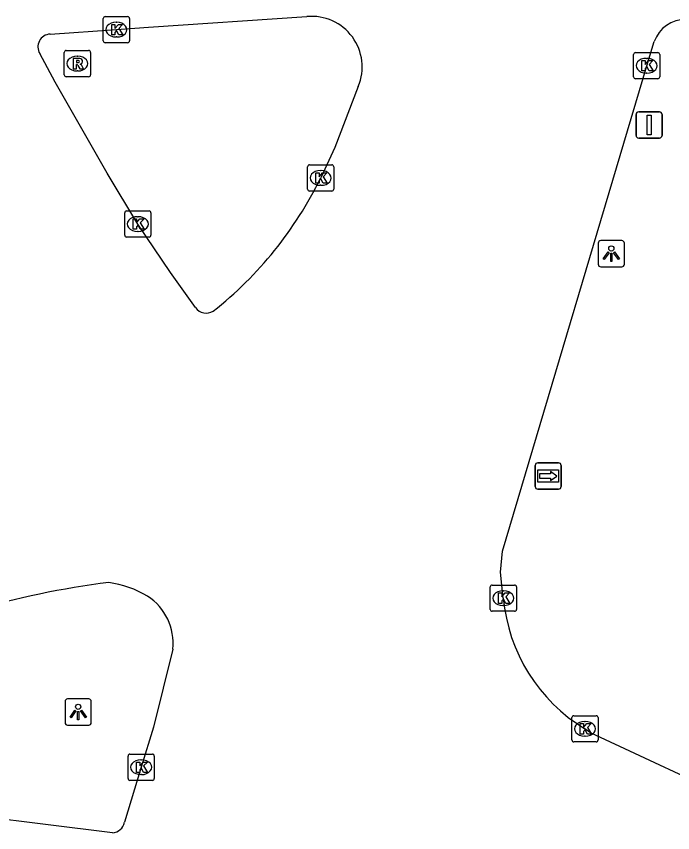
# Model space of a CAD drawing. Extents: x 161477 to 163040, y 383680 to 384868.
# Drawn here: x 161780.35 to 161805.36, y 384836.5 to 384867.61 of the extents above; entities that cross this region are included whole.
import ezdxf

# ---------------------------------------------------------------- set-up
doc = ezdxf.new("R2010")
doc.units = 0
for name, color, linetype in [('IMGEO_Kolk', 7, 'Continuous'), ('IMGEO_Lichtpunt', 7, 'Continuous'), ('IMGEO_Rijbaan_regionaal_gesloten', 7, 'Continuous'), ('IMGEO_Rioolput', 7, 'Continuous'), ('IMGEO_Verkeersbordpaal', 7, 'Continuous'), ('IMGEO_Wegwijzer', 7, 'Continuous')]:
    doc.layers.add(name, color=color, linetype=linetype)

msp = doc.modelspace()

# ---------------------------------------------------------------- linework, layer by layer
at = {"layer": 'IMGEO_Kolk'}
for p, q in [((161783.666, 384866.678), (161783.666, 384867.53)), ((161783.741, 384867.604), (161784.593, 384867.604)), ((161784.154, 384867.384), (161784.179, 384867.384)), ((161784.667, 384867.53), (161784.667, 384866.678)), ((161784.177, 384866.824), (161784.152, 384866.824)), ((161784.593, 384866.604), (161783.741, 384866.604)), ((161803.874, 384865.304), (161803.874, 384866.156)), ((161803.949, 384866.23), (161804.801, 384866.23)), ((161804.875, 384866.156), (161804.875, 384865.304)), ((161804.362, 384866.01), (161804.387, 384866.01)), ((161804.801, 384865.23), (161803.949, 384865.23)), ((161804.385, 384865.45), (161804.36, 384865.45)), ((161791.45, 384861.026), (161791.45, 384861.878)), ((161791.525, 384861.952), (161792.377, 384861.952)), ((161792.451, 384861.878), (161792.451, 384861.026)), ((161791.938, 384861.732), (161791.963, 384861.732)), ((161791.961, 384861.172), (161791.936, 384861.172)), ((161792.377, 384860.952), (161791.525, 384860.952)), ((161784.557, 384860.197), (161785.409, 384860.197)), ((161784.482, 384859.271), (161784.482, 384860.123)), ((161784.97, 384859.977), (161784.995, 384859.977)), ((161785.483, 384860.123), (161785.483, 384859.271)), ((161784.993, 384859.417), (161784.968, 384859.417)), ((161785.409, 384859.197), (161784.557, 384859.197)), ((161798.487, 384845.939), (161799.339, 384845.939)), ((161798.412, 384845.013), (161798.412, 384845.865)), ((161798.9, 384845.719), (161798.925, 384845.719)), ((161799.413, 384845.865), (161799.413, 384845.013)), ((161798.923, 384845.159), (161798.898, 384845.159)), ((161799.339, 384844.939), (161798.487, 384844.939)), ((161801.597, 384840.961), (161802.449, 384840.961)), ((161801.522, 384840.035), (161801.522, 384840.887)), ((161802.01, 384840.741), (161802.035, 384840.741)), ((161802.523, 384840.887), (161802.523, 384840.035)), ((161802.033, 384840.181), (161802.008, 384840.181)), ((161802.449, 384839.961), (161801.597, 384839.961)), ((161784.609, 384838.57), (161784.609, 384839.422)), ((161784.684, 384839.496), (161785.536, 384839.496)), ((161785.61, 384839.422), (161785.61, 384838.57)), ((161785.097, 384839.276), (161785.122, 384839.276)), ((161785.536, 384838.496), (161784.684, 384838.496)), ((161785.12, 384838.716), (161785.095, 384838.716))]:
    msp.add_line(p, q, dxfattribs=at)
for points in [[(161783.666, 384866.678), (161783.666, 384867.53)], [(161783.741, 384867.604), (161784.593, 384867.604)], [(161784.667, 384867.53), (161784.667, 384866.678)], [(161783.987, 384867.304), (161784.11, 384867.304), (161784.11, 384867.153), (161784.24, 384867.304), (161784.404, 384867.304), (161784.258, 384867.153), (161784.411, 384866.904), (161784.259, 384866.904), (161784.174, 384867.068), (161784.11, 384867.001), (161784.11, 384866.904), (161783.987, 384866.904), (161783.987, 384867.304)], [(161784.593, 384866.604), (161783.741, 384866.604)], [(161803.874, 384865.304), (161803.874, 384866.156)], [(161803.949, 384866.23), (161804.801, 384866.23)], [(161804.875, 384866.156), (161804.875, 384865.304)], [(161804.195, 384865.93), (161804.318, 384865.93), (161804.318, 384865.779), (161804.448, 384865.93), (161804.612, 384865.93), (161804.466, 384865.779), (161804.619, 384865.53), (161804.467, 384865.53), (161804.382, 384865.694), (161804.318, 384865.627), (161804.318, 384865.53), (161804.195, 384865.53), (161804.195, 384865.93)], [(161804.801, 384865.23), (161803.949, 384865.23)], [(161791.45, 384861.026), (161791.45, 384861.878)], [(161791.525, 384861.952), (161792.377, 384861.952)], [(161792.451, 384861.878), (161792.451, 384861.026)], [(161791.771, 384861.652), (161791.894, 384861.652), (161791.894, 384861.501), (161792.024, 384861.652), (161792.188, 384861.652), (161792.042, 384861.501), (161792.195, 384861.252), (161792.043, 384861.252), (161791.958, 384861.416), (161791.894, 384861.349), (161791.894, 384861.252), (161791.771, 384861.252), (161791.771, 384861.652)], [(161792.377, 384860.952), (161791.525, 384860.952)], [(161784.557, 384860.197), (161785.409, 384860.197)], [(161784.482, 384859.271), (161784.482, 384860.123)], [(161784.803, 384859.897), (161784.926, 384859.897), (161784.926, 384859.746), (161785.056, 384859.897), (161785.22, 384859.897), (161785.074, 384859.746), (161785.227, 384859.497), (161785.075, 384859.497), (161784.99, 384859.661), (161784.926, 384859.594), (161784.926, 384859.497), (161784.803, 384859.497), (161784.803, 384859.897)], [(161785.483, 384860.123), (161785.483, 384859.271)], [(161785.409, 384859.197), (161784.557, 384859.197)], [(161798.487, 384845.939), (161799.339, 384845.939)], [(161798.412, 384845.013), (161798.412, 384845.865)], [(161798.733, 384845.639), (161798.856, 384845.639), (161798.856, 384845.488), (161798.986, 384845.639), (161799.15, 384845.639), (161799.004, 384845.488), (161799.157, 384845.239), (161799.005, 384845.239), (161798.92, 384845.403), (161798.856, 384845.336), (161798.856, 384845.239), (161798.733, 384845.239), (161798.733, 384845.639)], [(161799.413, 384845.865), (161799.413, 384845.013)], [(161799.339, 384844.939), (161798.487, 384844.939)], [(161801.597, 384840.961), (161802.449, 384840.961)], [(161801.522, 384840.035), (161801.522, 384840.887)], [(161801.843, 384840.661), (161801.966, 384840.661), (161801.966, 384840.51), (161802.096, 384840.661), (161802.26, 384840.661), (161802.114, 384840.51), (161802.267, 384840.261), (161802.115, 384840.261), (161802.03, 384840.425), (161801.966, 384840.358), (161801.966, 384840.261), (161801.843, 384840.261), (161801.843, 384840.661)], [(161802.523, 384840.887), (161802.523, 384840.035)], [(161802.449, 384839.961), (161801.597, 384839.961)], [(161784.609, 384838.57), (161784.609, 384839.422)], [(161784.684, 384839.496), (161785.536, 384839.496)], [(161785.61, 384839.422), (161785.61, 384838.57)], [(161784.93, 384839.196), (161785.053, 384839.196), (161785.053, 384839.045), (161785.183, 384839.196), (161785.347, 384839.196), (161785.201, 384839.045), (161785.354, 384838.796), (161785.202, 384838.796), (161785.117, 384838.96), (161785.053, 384838.893), (161785.053, 384838.796), (161784.93, 384838.796), (161784.93, 384839.196)], [(161785.536, 384838.496), (161784.684, 384838.496)]]:
    msp.add_lwpolyline(points, dxfattribs=at)
for centre, start, end in [((161783.743, 384867.528), 91.552, 178.448), ((161783.743, 384867.528), 91.552, 178.448), ((161784.591, 384867.528), 1.552, 88.448), ((161784.591, 384867.528), 1.552, 88.448), ((161783.743, 384866.68), 181.552, 268.448), ((161783.743, 384866.68), 181.552, 268.448), ((161784.591, 384866.68), 271.552, 358.448), ((161784.591, 384866.68), 271.552, 358.448), ((161803.951, 384866.154), 91.552, 178.448), ((161803.951, 384866.154), 91.552, 178.448), ((161804.799, 384866.154), 1.552, 88.448), ((161804.799, 384866.154), 1.552, 88.448), ((161803.951, 384865.306), 181.552, 268.448), ((161803.951, 384865.306), 181.552, 268.448), ((161804.799, 384865.306), 271.552, 358.448), ((161804.799, 384865.306), 271.552, 358.448), ((161791.527, 384861.876), 91.552, 178.448), ((161791.527, 384861.876), 91.552, 178.448), ((161792.375, 384861.876), 1.552, 88.448), ((161792.375, 384861.876), 1.552, 88.448), ((161791.527, 384861.028), 181.552, 268.448), ((161791.527, 384861.028), 181.552, 268.448), ((161792.375, 384861.028), 271.552, 358.448), ((161792.375, 384861.028), 271.552, 358.448), ((161784.559, 384860.121), 91.552, 178.448), ((161784.559, 384860.121), 91.552, 178.448), ((161785.407, 384860.121), 1.552, 88.448), ((161785.407, 384860.121), 1.552, 88.448), ((161784.559, 384859.273), 181.552, 268.448), ((161784.559, 384859.273), 181.552, 268.448), ((161785.407, 384859.273), 271.552, 358.448), ((161785.407, 384859.273), 271.552, 358.448), ((161798.489, 384845.863), 91.552, 178.448), ((161798.489, 384845.863), 91.552, 178.448), ((161799.337, 384845.863), 1.552, 88.448), ((161799.337, 384845.863), 1.552, 88.448), ((161798.489, 384845.015), 181.552, 268.448), ((161798.489, 384845.015), 181.552, 268.448), ((161799.337, 384845.015), 271.552, 358.448), ((161799.337, 384845.015), 271.552, 358.448), ((161801.599, 384840.885), 91.552, 178.448), ((161801.599, 384840.885), 91.552, 178.448), ((161802.447, 384840.885), 1.552, 88.448), ((161802.447, 384840.885), 1.552, 88.448), ((161801.599, 384840.037), 181.552, 268.448), ((161801.599, 384840.037), 181.552, 268.448), ((161802.447, 384840.037), 271.552, 358.448), ((161802.447, 384840.037), 271.552, 358.448), ((161784.686, 384839.42), 91.552, 178.448), ((161784.686, 384839.42), 91.552, 178.448), ((161785.534, 384839.42), 1.552, 88.448), ((161785.534, 384839.42), 1.552, 88.448), ((161784.686, 384838.572), 181.552, 268.448), ((161784.686, 384838.572), 181.552, 268.448), ((161785.534, 384838.572), 271.552, 358.448), ((161785.534, 384838.572), 271.552, 358.448)]:
    msp.add_arc(centre, 0.0765, start, end, dxfattribs=at)
for centre, major_axis, ratio, start_param, end_param in [((161784.153, 384867.104), (-0.387, 0.002), 0.722429, 4.712389, 7.853982), ((161784.178, 384867.104), (-0.39, 0.002), 0.717154, 1.570796, 4.712389), ((161804.361, 384865.73), (-0.387, 0.002), 0.722429, 4.712389, 7.853982), ((161804.386, 384865.73), (-0.39, 0.002), 0.717154, 1.570796, 4.712389), ((161791.937, 384861.452), (-0.387, 0.002), 0.722429, 4.712389, 7.853982), ((161791.962, 384861.452), (-0.39, 0.002), 0.717154, 1.570796, 4.712389), ((161784.969, 384859.697), (-0.387, 0.002), 0.722429, 4.712389, 7.853982), ((161784.994, 384859.697), (-0.39, 0.002), 0.717154, 1.570796, 4.712389), ((161798.899, 384845.439), (-0.387, 0.002), 0.722429, 4.712389, 7.853982), ((161798.924, 384845.439), (-0.39, 0.002), 0.717154, 1.570796, 4.712389), ((161802.009, 384840.461), (-0.387, 0.002), 0.722429, 4.712389, 7.853982), ((161802.034, 384840.461), (-0.39, 0.002), 0.717154, 1.570796, 4.712389), ((161785.096, 384838.996), (-0.387, 0.002), 0.722429, 4.712389, 7.853982), ((161785.121, 384838.996), (-0.39, 0.002), 0.717154, 1.570796, 4.712389)]:
    msp.add_ellipse(centre, major_axis=major_axis, ratio=ratio, start_param=start_param, end_param=end_param, dxfattribs=at)
at = {"layer": 'IMGEO_Lichtpunt'}
for p, q in [((161802.528, 384858.969), (161802.528, 384858.162)), ((161802.528, 384858.969), (161802.528, 384858.162)), ((161803.43, 384859.064), (161802.622, 384859.064)), ((161803.43, 384859.064), (161802.622, 384859.064)), ((161803.524, 384858.162), (161803.524, 384858.969)), ((161803.524, 384858.162), (161803.524, 384858.969)), ((161802.622, 384858.068), (161803.43, 384858.068)), ((161802.622, 384858.068), (161803.43, 384858.068)), ((161783.115, 384841.599), (161782.307, 384841.599)), ((161783.115, 384841.599), (161782.307, 384841.599)), ((161782.213, 384841.504), (161782.213, 384840.697)), ((161782.213, 384841.504), (161782.213, 384840.697)), ((161783.209, 384840.697), (161783.209, 384841.504)), ((161783.209, 384840.697), (161783.209, 384841.504)), ((161782.307, 384840.603), (161783.115, 384840.603)), ((161782.307, 384840.603), (161783.115, 384840.603))]:
    msp.add_line(p, q, dxfattribs=at)
for points in [[(161802.902, 384858.633), (161802.941, 384858.605), (161802.753, 384858.343), (161802.715, 384858.37), (161802.902, 384858.633)], [(161803.004, 384858.585), (161803.051, 384858.585), (161803.051, 384858.263), (161803.004, 384858.263), (161803.004, 384858.585)], [(161803.114, 384858.605), (161803.152, 384858.632), (161803.339, 384858.37), (161803.3, 384858.342), (161803.114, 384858.605)], [(161782.587, 384841.168), (161782.626, 384841.14), (161782.438, 384840.878), (161782.4, 384840.905), (161782.587, 384841.168)], [(161782.689, 384841.12), (161782.736, 384841.12), (161782.736, 384840.798), (161782.689, 384840.798), (161782.689, 384841.12)], [(161782.799, 384841.14), (161782.837, 384841.167), (161783.024, 384840.905), (161782.985, 384840.877), (161782.799, 384841.14)]]:
    msp.add_lwpolyline(points, dxfattribs=at)
for centre in [(161803.027, 384858.767), (161782.712, 384841.302)]:
    msp.add_circle(centre, 0.0994, dxfattribs=at)
for centre, start, end in [((161802.622, 384858.969), 90, 180), ((161802.622, 384858.969), 90, 180), ((161803.43, 384858.969), 0, 90), ((161803.43, 384858.969), 0, 90), ((161802.622, 384858.162), 180, 270), ((161802.622, 384858.162), 180, 270), ((161803.43, 384858.162), 270, 0), ((161803.43, 384858.162), 270, 360), ((161782.307, 384841.504), 90, 180), ((161782.307, 384841.504), 90, 180), ((161783.115, 384841.504), 0, 90), ((161783.115, 384841.504), 0, 90), ((161782.307, 384840.697), 180, 270), ((161782.307, 384840.697), 180, 270), ((161783.115, 384840.697), 270, 0), ((161783.115, 384840.697), 270, 360)]:
    msp.add_arc(centre, 0.0946, start, end, dxfattribs=at)
at = {"layer": 'IMGEO_Rijbaan_regionaal_gesloten'}
for points in [[(161781.638, 384866.936), (161784.167, 384867.105), (161785.393, 384867.198), (161791.428, 384867.603)], [(161798.911, 384845.438), (161798.805, 384846.429), (161798.882, 384847.236), (161804.374, 384865.73), (161804.664, 384866.646)], [(161787.18, 384856.511), (161786.225, 384857.844), (161784.982, 384859.696), (161783.819, 384861.629), (161781.829, 384865.103), (161781.244, 384866.19)], [(161793.383, 384864.942), (161792.486, 384862.617), (161791.952, 384861.451)], [(161786.313, 384843.496), (161785.583, 384840.526)], [(161785.583, 384840.526), (161785.111, 384838.995), (161784.47, 384836.898)], [(161808.067, 384837.592), (161802.231, 384840.309), (161802.022, 384840.46)], [(161784.016, 384836.503), (161761.334, 384839.312), (161755.765, 384839.98), (161755.222, 384840.057)]]:
    msp.add_lwpolyline(points, dxfattribs=at)
for centre, radius, start, end in [((161791.607, 384865.686), 1.925, 337.2587, 95.3498), ((161805.828, 384866.26), 1.226, 87.752, 161.6334), ((161781.666, 384866.444), 0.492, 93.2092, 211.1092), ((161778.699, 384867.953), 14.762, 308.348, 333.8658), ((161787.591, 384856.807), 0.507, 215.7258, 301.7519), ((161787.859, 384814.16), 32.126, 97.1269, 106.6515), ((161783.289, 384842.039), 4.041, 59.2448, 81.6974), ((161784.21, 384843.733), 2.116, 353.575, 57.2126), ((161805.406, 384846.036), 6.523, 185.2604, 238.7463), ((161784.008, 384836.971), 0.468, 271.0299, 351.0195)]:
    msp.add_arc(centre, radius, start, end, dxfattribs=at)
at = {"layer": 'IMGEO_Rioolput'}
for p, q in [((161782.181, 384865.384), (161782.181, 384866.236)), ((161782.256, 384866.31), (161783.108, 384866.31)), ((161783.182, 384866.236), (161783.182, 384865.384)), ((161782.669, 384866.09), (161782.694, 384866.09)), ((161782.692, 384865.53), (161782.667, 384865.53)), ((161783.108, 384865.31), (161782.256, 384865.31))]:
    msp.add_line(p, q, dxfattribs=at)
for points in [[(161782.181, 384865.384), (161782.181, 384866.236)], [(161782.256, 384866.31), (161783.108, 384866.31)], [(161783.182, 384866.236), (161783.182, 384865.384)], [(161782.77, 384866.008), (161782.518, 384866.01), (161782.518, 384865.61)], [(161782.696, 384865.929), (161782.642, 384865.929), (161782.642, 384865.848)], [(161782.642, 384865.848), (161782.694, 384865.848)], [(161782.518, 384865.61), (161782.642, 384865.61), (161782.642, 384865.772), (161782.653, 384865.772)], [(161782.7, 384865.743), (161782.771, 384865.61), (161782.911, 384865.61), (161782.846, 384865.736)], [(161783.108, 384865.31), (161782.256, 384865.31)]]:
    msp.add_lwpolyline(points, dxfattribs=at)
for centre, radius, start, end in [((161782.258, 384866.234), 0.0765, 91.552, 178.448), ((161782.258, 384866.234), 0.0765, 91.552, 178.448), ((161783.106, 384866.234), 0.0765, 1.552, 88.448), ((161783.106, 384866.234), 0.0765, 1.552, 88.448), ((161782.678, 384866.037), 0.19, 274.7715, 282.9687), ((161782.702, 384865.833), 0.0964, 77.0061, 93.1865), ((161782.716, 384865.89), 0.0378, 276.6634, 79.6772), ((161782.769, 384865.898), 0.109, 350.3612, 89.416), ((161782.767, 384865.898), 0.112, 277.5842, 350.9817), ((161782.652, 384865.719), 0.0533, 26.0293, 88.6989), ((161782.751, 384865.683), 0.108, 29.5134, 73.7905), ((161782.258, 384865.386), 0.0765, 181.552, 268.448), ((161782.258, 384865.386), 0.0765, 181.552, 268.448), ((161783.106, 384865.386), 0.0765, 271.552, 358.448), ((161783.106, 384865.386), 0.0765, 271.552, 358.448)]:
    msp.add_arc(centre, radius, start, end, dxfattribs=at)
for centre, major_axis, ratio, start_param, end_param in [((161782.668, 384865.81), (-0.387, 0.002), 0.722429, 4.712389, 7.853982), ((161782.693, 384865.81), (-0.39, 0.002), 0.717154, 1.570796, 4.712389)]:
    msp.add_ellipse(centre, major_axis=major_axis, ratio=ratio, start_param=start_param, end_param=end_param, dxfattribs=at)
at = {"layer": 'IMGEO_Verkeersbordpaal'}
for p, q in [((161804.069, 384863.972), (161804.859, 384863.972)), ((161804.859, 384863.972), (161804.069, 384863.972)), ((161803.969, 384863.072), (161803.969, 384863.872)), ((161803.969, 384863.872), (161803.969, 384863.072)), ((161804.959, 384863.872), (161804.959, 384863.072)), ((161804.959, 384863.072), (161804.959, 384863.872)), ((161804.859, 384862.972), (161804.069, 384862.972)), ((161804.069, 384862.972), (161804.859, 384862.972))]:
    msp.add_line(p, q, dxfattribs=at)
msp.add_lwpolyline([(161804.389, 384863.847), (161804.539, 384863.847), (161804.539, 384863.097), (161804.389, 384863.097), (161804.389, 384863.847)], dxfattribs=at)
for centre, start, end in [((161804.069, 384863.872), 90, 180), ((161804.069, 384863.872), 90, 180), ((161804.859, 384863.872), 0, 90), ((161804.859, 384863.872), 360, 90), ((161804.069, 384863.072), 180, 270), ((161804.069, 384863.072), 180, 270), ((161804.859, 384863.072), 270, 0), ((161804.859, 384863.072), 270, 0)]:
    msp.add_arc(centre, 0.1, start, end, dxfattribs=at)
at = {"layer": 'IMGEO_Wegwijzer'}
for p, q in [((161800.227, 384850.594), (161801.017, 384850.594)), ((161801.017, 384850.594), (161800.227, 384850.594)), ((161800.127, 384849.694), (161800.127, 384850.494)), ((161800.127, 384850.494), (161800.127, 384849.694)), ((161801.117, 384850.494), (161801.117, 384849.694)), ((161801.117, 384849.694), (161801.117, 384850.494)), ((161801.017, 384849.594), (161800.227, 384849.594)), ((161800.227, 384849.594), (161801.017, 384849.594))]:
    msp.add_line(p, q, dxfattribs=at)
for points in [[(161800.228, 384850.326), (161801.016, 384850.326), (161801.016, 384849.862), (161800.228, 384849.862), (161800.228, 384850.326)], [(161800.293, 384850.178), (161800.293, 384850.094), (161800.293, 384850.01), (161800.704, 384850.01), (161800.704, 384849.927), (161800.951, 384850.094), (161800.704, 384850.261), (161800.704, 384850.178), (161800.293, 384850.178)]]:
    msp.add_lwpolyline(points, dxfattribs=at)
for centre, start, end in [((161800.227, 384850.494), 90, 180), ((161800.227, 384850.494), 90, 180), ((161801.017, 384850.494), 0, 90), ((161801.017, 384850.494), 360, 90), ((161800.227, 384849.694), 180, 270), ((161800.227, 384849.694), 180, 270), ((161801.017, 384849.694), 270, 0), ((161801.017, 384849.694), 270, 0)]:
    msp.add_arc(centre, 0.1, start, end, dxfattribs=at)

doc.saveas('drawing.dxf')
